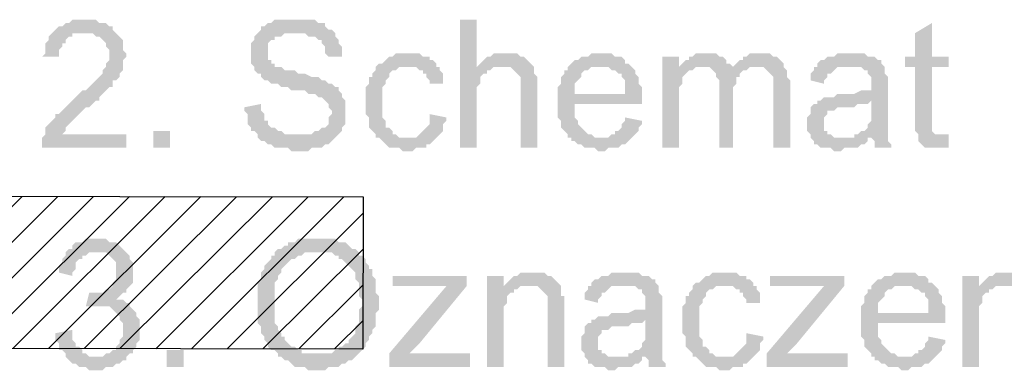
# Model space of a CAD drawing. Header units: millimetres. Extents: x -523 to 1404227, y -783705 to 1038705.
# Tile 322 of 508: x 514902 to 516139, y 220876 to 221317. Entities that reach past the tile are written whole.
import ezdxf

# ---------------------------------------------------------------- set-up
doc = ezdxf.new("R2010")
doc.units = ezdxf.units.MM
doc.linetypes.add('ACAD_ISO08W100', pattern=[36, 24, -3, 6, -3])
doc.layers.add('!!ELEKTRYKA', color=7, linetype='Continuous')

msp = doc.modelspace()

# ---------------------------------------------------------------- hatches: boundary and pattern name
at = {"layer": '!!ELEKTRYKA', "linetype": 'ACAD_ISO08W100'}
for points in [[(514985.08, 221316.7), (514968.14, 221316.7), (514963.91, 221312.47), (514959.68, 221312.47), (514955.44, 221308.23), (514951.21, 221308.23), (514946.98, 221304), (514946.98, 221304), (514942.74, 221299.77), (514938.51, 221295.53), (514938.51, 221291.3), (514934.28, 221287.07), (514934.28, 221282.83), (514934.28, 221278.6), (514934.28, 221274.37), (514930.04, 221270.13), (514951.21, 221270.13), (514951.21, 221274.37), (514951.21, 221278.6), (514955.44, 221282.83), (514955.44, 221287.07), (514959.68, 221287.07), (514959.68, 221291.3), (514963.91, 221295.53), (514968.14, 221295.53), (514968.14, 221299.77), (514972.38, 221299.77), (514980.84, 221299.77), (514985.08, 221299.77), (515023.18, 221299.77), (515018.94, 221304), (515018.94, 221304), (515018.94, 221308.23), (515014.71, 221308.23), (515010.48, 221312.47), (515006.24, 221312.47), (515002.01, 221312.47), (514997.78, 221316.7), (514993.54, 221316.7), (514989.31, 221316.7)], [(515247.55, 221316.7), (515222.15, 221316.7), (515217.92, 221312.47), (515213.68, 221312.47), (515209.45, 221308.23), (515205.22, 221308.23), (515205.22, 221304), (515200.98, 221299.77), (515196.75, 221295.53), (515196.75, 221295.53), (515196.75, 221291.3), (515192.52, 221287.07), (515192.52, 221282.83), (515192.52, 221278.6), (515192.52, 221274.37), (515192.52, 221270.13), (515192.52, 221265.9), (515192.52, 221261.67), (515196.75, 221257.43), (515196.75, 221253.2), (515196.75, 221253.2), (515200.98, 221248.97), (515205.22, 221248.97), (515205.22, 221244.73), (515209.45, 221240.5), (515213.68, 221240.5), (515213.68, 221240.5), (515217.92, 221236.27), (515222.15, 221236.27), (515226.38, 221236.27), (515230.62, 221232.03), (515234.85, 221232.03), (515239.08, 221232.03), (515243.32, 221227.8), (515247.55, 221227.8), (515256.02, 221227.8), (515260.25, 221227.8), (515264.48, 221223.57), (515268.72, 221223.57), (515272.95, 221223.57), (515272.95, 221223.57), (515277.18, 221219.33), (515281.42, 221219.33), (515285.65, 221215.1), (515289.88, 221210.87), (515289.88, 221210.87), (515289.88, 221206.63), (515294.12, 221202.4), (515294.12, 221198.17), (515294.12, 221198.17), (515289.88, 221193.93), (515289.88, 221189.7), (515289.88, 221185.47), (515285.65, 221181.23), (515281.42, 221181.23), (515277.18, 221177), (515272.95, 221177), (515268.72, 221172.76), (515268.72, 221172.76), (515260.25, 221172.76), (515256.02, 221172.76), (515251.78, 221172.76), (515200.98, 221172.76), (515200.98, 221168.53), (515205.22, 221164.3), (515209.45, 221164.3), (515213.68, 221160.06), (515217.92, 221160.06), (515217.92, 221160.06), (515222.15, 221155.83), (515226.38, 221155.83), (515230.62, 221155.83), (515234.85, 221155.83), (515239.08, 221155.83), (515243.32, 221151.6), (515247.55, 221151.6), (515251.78, 221151.6), (515256.02, 221151.6), (515260.25, 221151.6), (515264.48, 221151.6), (515268.72, 221155.83), (515272.95, 221155.83), (515277.18, 221155.83), (515281.42, 221155.83), (515285.65, 221160.06), (515285.65, 221160.06), (515289.88, 221160.06), (515294.12, 221164.3), (515298.35, 221168.53), (515298.35, 221168.53), (515302.59, 221172.76), (515306.82, 221177), (515306.82, 221181.23), (515311.05, 221185.47), (515311.05, 221189.7), (515311.05, 221193.93), (515311.05, 221198.17), (515311.05, 221202.4), (515311.05, 221202.4), (515311.05, 221206.63), (515311.05, 221210.87), (515311.05, 221215.1), (515306.82, 221219.33), (515306.82, 221223.57), (515302.59, 221227.8), (515302.59, 221232.03), (515298.35, 221232.03), (515294.12, 221236.27), (515289.88, 221236.27), (515285.65, 221240.5), (515285.65, 221240.5), (515281.42, 221240.5), (515281.42, 221240.5), (515277.18, 221244.73), (515272.95, 221244.73), (515268.72, 221244.73), (515260.25, 221248.97), (515256.02, 221248.97), (515251.78, 221248.97), (515247.55, 221253.2), (515239.08, 221253.2), (515234.85, 221253.2), (515230.62, 221257.43), (515226.38, 221257.43), (515222.15, 221257.43), (515222.15, 221261.67), (515217.92, 221261.67), (515217.92, 221265.9), (515213.68, 221265.9), (515213.68, 221270.13), (515213.68, 221274.37), (515213.68, 221278.6), (515213.68, 221282.83), (515213.68, 221287.07), (515217.92, 221291.3), (515222.15, 221291.3), (515222.15, 221295.53), (515226.38, 221295.53), (515230.62, 221295.53), (515234.85, 221299.77), (515239.08, 221299.77), (515243.32, 221299.77), (515247.55, 221299.77), (515298.35, 221299.77), (515294.12, 221304), (515289.88, 221304), (515285.65, 221308.23), (515285.65, 221312.47), (515281.42, 221312.47), (515277.18, 221312.47), (515272.95, 221316.7), (515268.72, 221316.7), (515264.48, 221316.7), (515260.25, 221316.7), (515256.02, 221316.7), (515251.78, 221316.7)], [(515476.16, 221316.7), (515454.99, 221316.7), (515454.99, 221155.83), (515476.16, 221155.83), (515476.16, 221219.33), (515476.16, 221223.57), (515476.16, 221227.8), (515476.16, 221232.03), (515480.39, 221236.27), (515480.39, 221240.5), (515480.39, 221244.73), (515484.62, 221248.97), (515488.86, 221248.97), (515488.86, 221253.2), (515493.09, 221253.2), (515497.32, 221257.43), (515501.56, 221257.43), (515505.79, 221257.43), (515476.16, 221257.43)], [(516047.67, 221312.47), (516026.5, 221299.77), (516026.5, 221270.13), (516013.8, 221270.13), (516013.8, 221257.43), (516026.5, 221257.43), (516026.5, 221189.7), (516026.5, 221189.7), (516026.5, 221181.23), (516026.5, 221177), (516030.74, 221172.76), (516060.37, 221172.76), (516056.14, 221172.76), (516051.9, 221172.76), (516051.9, 221172.76), (516047.67, 221177), (516047.67, 221177), (516047.67, 221181.23), (516047.67, 221189.7), (516047.67, 221257.43), (516068.84, 221257.43), (516068.84, 221270.13), (516047.67, 221270.13)], [(515023.18, 221299.77), (514985.08, 221299.77), (514993.54, 221299.77), (514997.78, 221295.53), (515002.01, 221295.53), (515006.24, 221291.3), (515006.24, 221291.3), (515010.48, 221287.07), (515010.48, 221287.07), (515010.48, 221282.83), (515014.71, 221278.6), (515014.71, 221274.37), (515014.71, 221270.13), (515014.71, 221265.9), (515010.48, 221261.67), (515010.48, 221257.43), (515006.24, 221253.2), (515006.24, 221248.97), (515002.01, 221244.73), (515002.01, 221244.73), (514997.78, 221240.5), (514997.78, 221240.5), (514993.54, 221236.27), (514989.31, 221232.03), (514985.08, 221227.8), (514980.84, 221227.8), (514976.61, 221223.57), (514972.38, 221219.33), (514968.14, 221215.1), (514963.91, 221210.87), (514959.68, 221206.63), (514959.68, 221206.63), (514955.44, 221202.4), (514951.21, 221198.17), (514946.98, 221198.17), (514946.98, 221193.93), (514942.74, 221189.7), (514942.74, 221189.7), (514938.51, 221185.47), (514934.28, 221181.23), (514934.28, 221177), (514934.28, 221172.76), (514930.04, 221168.53), (514930.04, 221168.53), (514930.04, 221164.3), (514930.04, 221160.06), (514930.04, 221155.83), (515035.88, 221155.83), (515035.88, 221172.76), (514955.44, 221172.76), (514955.44, 221172.76), (514959.68, 221177), (514959.68, 221181.23), (514963.91, 221185.47), (514963.91, 221185.47), (514968.14, 221189.7), (514968.14, 221189.7), (514972.38, 221193.93), (514976.61, 221198.17), (514980.84, 221202.4), (514985.08, 221206.63), (514989.31, 221206.63), (514993.54, 221210.87), (514997.78, 221215.1), (515002.01, 221215.1), (515002.01, 221219.33), (515006.24, 221223.57), (515010.48, 221227.8), (515010.48, 221227.8), (515014.71, 221232.03), (515018.94, 221232.03), (515018.94, 221236.27), (515018.94, 221240.5), (515023.18, 221240.5), (515027.41, 221244.73), (515027.41, 221248.97), (515031.65, 221253.2), (515031.65, 221253.2), (515031.65, 221257.43), (515031.65, 221261.67), (515031.65, 221265.9), (515035.88, 221270.13), (515035.88, 221274.37), (515031.65, 221278.6), (515031.65, 221282.83), (515031.65, 221287.07), (515031.65, 221291.3), (515027.41, 221295.53), (515027.41, 221295.53)], [(515298.35, 221299.77), (515247.55, 221299.77), (515260.25, 221299.77), (515264.48, 221295.53), (515268.72, 221295.53), (515272.95, 221295.53), (515277.18, 221291.3), (515281.42, 221291.3), (515281.42, 221287.07), (515285.65, 221282.83), (515285.65, 221278.6), (515285.65, 221274.37), (515289.88, 221270.13), (515306.82, 221270.13), (515306.82, 221270.13), (515306.82, 221274.37), (515306.82, 221278.6), (515306.82, 221282.83), (515302.59, 221287.07), (515302.59, 221291.3), (515298.35, 221295.53), (515298.35, 221295.53)], [(515391.49, 221274.37), (515374.55, 221274.37), (515370.32, 221270.13), (515366.09, 221270.13), (515361.85, 221265.9), (515361.85, 221265.9), (515357.62, 221261.67), (515353.39, 221261.67), (515349.15, 221257.43), (515349.15, 221253.2), (515344.92, 221248.97), (515344.92, 221244.73), (515340.69, 221244.73), (515340.69, 221240.5), (515340.69, 221236.27), (515336.45, 221232.03), (515336.45, 221227.8), (515336.45, 221223.57), (515336.45, 221219.33), (515336.45, 221215.1), (515336.45, 221206.63), (515336.45, 221202.4), (515336.45, 221198.17), (515340.69, 221193.93), (515340.69, 221189.7), (515340.69, 221185.47), (515340.69, 221181.23), (515344.92, 221177), (515344.92, 221177), (515349.15, 221172.76), (515349.15, 221168.53), (515387.25, 221168.53), (515387.25, 221168.53), (515383.02, 221168.53), (515378.79, 221168.53), (515374.55, 221172.76), (515370.32, 221172.76), (515370.32, 221177), (515366.09, 221181.23), (515366.09, 221181.23), (515361.85, 221181.23), (515361.85, 221185.47), (515361.85, 221189.7), (515357.62, 221193.93), (515357.62, 221198.17), (515357.62, 221202.4), (515357.62, 221206.63), (515357.62, 221215.1), (515357.62, 221215.1), (515357.62, 221219.33), (515357.62, 221223.57), (515357.62, 221227.8), (515357.62, 221232.03), (515361.85, 221236.27), (515361.85, 221240.5), (515366.09, 221244.73), (515366.09, 221248.97), (515366.09, 221248.97), (515370.32, 221253.2), (515374.55, 221253.2), (515378.79, 221257.43), (515383.02, 221257.43), (515387.25, 221257.43), (515391.49, 221257.43), (515425.36, 221257.43), (515425.36, 221261.67), (515421.12, 221265.9), (515416.89, 221265.9), (515416.89, 221270.13), (515412.65, 221270.13), (515408.42, 221270.13), (515404.19, 221274.37), (515399.95, 221274.37), (515395.72, 221274.37)], [(515510.02, 221274.37), (515510.02, 221274.37), (515497.32, 221274.37), (515493.09, 221270.13), (515488.86, 221270.13), (515484.62, 221265.9), (515484.62, 221265.9), (515480.39, 221261.67), (515476.16, 221257.43), (515505.79, 221257.43), (515510.02, 221257.43), (515514.26, 221257.43), (515518.49, 221257.43), (515522.72, 221253.2), (515526.96, 221248.97), (515526.96, 221248.97), (515526.96, 221248.97), (515531.19, 221244.73), (515531.19, 221240.5), (515531.19, 221236.27), (515531.19, 221227.8), (515531.19, 221155.83), (515552.36, 221155.83), (515552.36, 221227.8), (515552.36, 221236.27), (515552.36, 221240.5), (515552.36, 221244.73), (515548.12, 221248.97), (515548.12, 221253.2), (515548.12, 221253.2), (515548.12, 221257.43), (515543.89, 221261.67), (515539.66, 221265.9), (515539.66, 221265.9), (515535.42, 221270.13), (515531.19, 221270.13), (515531.19, 221270.13), (515526.96, 221274.37), (515522.72, 221274.37), (515514.26, 221274.37)], [(515632.79, 221274.37), (515620.09, 221274.37), (515615.86, 221270.13), (515607.39, 221270.13), (515603.16, 221265.9), (515598.93, 221265.9), (515594.69, 221261.67), (515590.46, 221257.43), (515632.79, 221257.43), (515632.79, 221257.43), (515637.03, 221257.43), (515641.26, 221257.43), (515645.49, 221253.2), (515649.73, 221253.2), (515653.96, 221248.97), (515658.19, 221248.97), (515658.19, 221244.73), (515658.19, 221244.73), (515662.43, 221240.5), (515662.43, 221236.27), (515662.43, 221232.03), (515662.43, 221223.57), (515598.93, 221223.57), (515683.6, 221223.57), (515683.6, 221227.8), (515683.6, 221232.03), (515679.36, 221236.27), (515679.36, 221240.5), (515679.36, 221244.73), (515675.13, 221248.97), (515675.13, 221253.2), (515670.89, 221257.43), (515670.89, 221257.43), (515666.66, 221261.67), (515662.43, 221261.67), (515662.43, 221265.9), (515658.19, 221270.13), (515653.96, 221270.13), (515649.73, 221270.13), (515645.49, 221274.37), (515641.26, 221274.37), (515637.03, 221274.37)], [(515730.16, 221270.13), (515709, 221270.13), (515709, 221155.83), (515730.16, 221155.83), (515730.16, 221215.1), (515730.16, 221219.33), (515730.16, 221223.57), (515730.16, 221227.8), (515730.16, 221232.03), (515734.4, 221236.27), (515734.4, 221240.5), (515734.4, 221244.73), (515738.63, 221248.97), (515738.63, 221248.97), (515742.86, 221253.2), (515747.1, 221253.2), (515730.16, 221257.43)], [(515764.03, 221274.37), (515751.33, 221274.37), (515747.1, 221270.13), (515742.86, 221270.13), (515742.86, 221265.9), (515738.63, 221265.9), (515734.4, 221261.67), (515730.16, 221257.43), (515759.8, 221257.43), (515759.8, 221257.43), (515764.03, 221257.43), (515768.26, 221257.43), (515772.5, 221253.2), (515797.9, 221253.2), (515797.9, 221257.43), (515793.66, 221261.67), (515789.43, 221261.67), (515789.43, 221265.9), (515785.2, 221270.13), (515785.2, 221270.13), (515780.96, 221270.13), (515776.73, 221274.37), (515772.5, 221274.37), (515768.26, 221274.37)], [(515831.77, 221274.37), (515819.07, 221274.37), (515814.83, 221270.13), (515810.6, 221270.13), (515810.6, 221265.9), (515806.36, 221265.9), (515802.13, 221261.67), (515797.9, 221257.43), (515827.53, 221257.43), (515831.77, 221257.43), (515836, 221257.43), (515840.23, 221253.2), (515840.23, 221253.2), (515844.47, 221248.97), (515848.7, 221244.73), (515848.7, 221244.73), (515848.7, 221240.5), (515848.7, 221236.27), (515848.7, 221227.8), (515848.7, 221155.83), (515869.87, 221155.83), (515869.87, 221236.27), (515869.87, 221236.27), (515869.87, 221240.5), (515865.63, 221244.73), (515865.63, 221253.2), (515865.63, 221253.2), (515861.4, 221257.43), (515861.4, 221261.67), (515857.17, 221265.9), (515857.17, 221265.9), (515852.93, 221270.13), (515848.7, 221270.13), (515844.47, 221274.37), (515840.23, 221274.37), (515836, 221274.37)], [(515946.07, 221274.37), (515946.07, 221274.37), (515929.13, 221274.37), (515924.9, 221270.13), (515920.67, 221270.13), (515916.43, 221270.13), (515912.2, 221265.9), (515907.97, 221265.9), (515903.73, 221261.67), (515903.73, 221257.43), (515941.83, 221257.43), (515946.07, 221257.43), (515950.3, 221257.43), (515954.54, 221257.43), (515958.77, 221257.43), (515963, 221253.2), (515967.24, 221253.2), (515967.24, 221248.97), (515967.24, 221248.97), (515971.47, 221244.73), (515971.47, 221240.5), (515971.47, 221236.27), (515971.47, 221236.27), (515971.47, 221227.8), (515971.47, 221227.8), (515967.24, 221227.8), (515963, 221227.8), (515963, 221227.8), (515958.77, 221227.8), (515950.3, 221223.57), (515946.07, 221223.57), (515941.83, 221223.57), (515937.6, 221223.57), (515929.13, 221223.57), (515924.9, 221219.33), (515920.67, 221219.33), (515920.67, 221219.33), (515916.43, 221219.33), (515912.2, 221219.33), (515907.97, 221215.1), (515971.47, 221215.1), (515971.47, 221206.63), (515971.47, 221202.4), (515971.47, 221198.17), (515971.47, 221193.93), (515971.47, 221189.7), (515967.24, 221185.47), (515967.24, 221185.47), (515967.24, 221181.23), (515963, 221177), (515958.77, 221177), (515954.54, 221172.76), (515950.3, 221172.76), (515950.3, 221168.53), (515971.47, 221168.53), (515971.47, 221168.53), (515975.7, 221164.3), (515975.7, 221160.06), (515975.7, 221155.83), (515996.87, 221155.83), (515996.87, 221155.83), (515996.87, 221160.06), (515992.64, 221164.3), (515992.64, 221168.53), (515992.64, 221172.76), (515992.64, 221172.76), (515992.64, 221177), (515992.64, 221181.23), (515992.64, 221185.47), (515992.64, 221189.7), (515992.64, 221198.17), (515992.64, 221202.4), (515992.64, 221232.03), (515992.64, 221232.03), (515992.64, 221236.27), (515992.64, 221240.5), (515992.64, 221244.73), (515988.4, 221248.97), (515988.4, 221248.97), (515988.4, 221253.2), (515988.4, 221257.43), (515984.17, 221261.67), (515984.17, 221265.9), (515979.94, 221265.9), (515975.7, 221270.13), (515971.47, 221270.13), (515967.24, 221270.13), (515963, 221274.37), (515958.77, 221274.37), (515954.54, 221274.37), (515950.3, 221274.37)], [(515425.36, 221257.43), (515391.49, 221257.43), (515399.95, 221257.43), (515404.19, 221253.2), (515408.42, 221253.2), (515408.42, 221248.97), (515412.65, 221248.97), (515412.65, 221244.73), (515416.89, 221240.5), (515416.89, 221236.27), (515433.82, 221236.27), (515433.82, 221240.5), (515433.82, 221244.73), (515433.82, 221248.97), (515429.59, 221253.2), (515429.59, 221257.43)], [(515590.46, 221257.43), (515590.46, 221257.43), (515590.46, 221253.2), (515586.23, 221253.2), (515586.23, 221248.97), (515581.99, 221244.73), (515581.99, 221240.5), (515581.99, 221236.27), (515577.76, 221232.03), (515577.76, 221227.8), (515577.76, 221223.57), (515577.76, 221219.33), (515577.76, 221210.87), (515577.76, 221206.63), (515577.76, 221202.4), (515577.76, 221198.17), (515577.76, 221193.93), (515581.99, 221189.7), (515581.99, 221185.47), (515581.99, 221181.23), (515586.23, 221177), (515586.23, 221177), (515590.46, 221172.76), (515590.46, 221168.53), (515632.79, 221168.53), (515632.79, 221168.53), (515628.56, 221168.53), (515624.33, 221168.53), (515620.09, 221172.76), (515615.86, 221172.76), (515611.63, 221177), (515607.39, 221181.23), (515607.39, 221181.23), (515607.39, 221181.23), (515603.16, 221185.47), (515603.16, 221189.7), (515598.93, 221193.93), (515598.93, 221198.17), (515598.93, 221202.4), (515598.93, 221210.87), (515683.6, 221210.87), (515683.6, 221210.87), (515683.6, 221215.1), (515683.6, 221219.33), (515683.6, 221223.57), (515598.93, 221223.57), (515598.93, 221223.57), (515598.93, 221232.03), (515598.93, 221236.27), (515603.16, 221240.5), (515603.16, 221240.5), (515607.39, 221244.73), (515607.39, 221248.97), (515611.63, 221253.2), (515615.86, 221253.2), (515620.09, 221257.43), (515624.33, 221257.43), (515628.56, 221257.43), (515632.79, 221257.43)], [(515730.16, 221257.43), (515730.16, 221257.43), (515747.1, 221253.2), (515751.33, 221257.43), (515755.56, 221257.43), (515759.8, 221257.43)], [(515797.9, 221257.43), (515797.9, 221253.2), (515772.5, 221253.2), (515776.73, 221248.97), (515776.73, 221248.97), (515776.73, 221244.73), (515780.96, 221240.5), (515780.96, 221236.27), (515780.96, 221232.03), (515780.96, 221155.83), (515797.9, 221155.83), (515797.9, 221223.57), (515797.9, 221223.57), (515797.9, 221232.03), (515802.13, 221236.27), (515802.13, 221240.5), (515802.13, 221244.73), (515806.36, 221244.73), (515806.36, 221248.97), (515806.36, 221248.97), (515810.6, 221253.2), (515814.83, 221253.2), (515819.07, 221257.43), (515823.3, 221257.43), (515827.53, 221257.43)], [(515903.73, 221257.43), (515899.5, 221257.43), (515899.5, 221253.2), (515895.27, 221248.97), (515895.27, 221244.73), (515895.27, 221240.5), (515912.2, 221236.27), (515912.2, 221240.5), (515916.43, 221244.73), (515916.43, 221248.97), (515920.67, 221248.97), (515924.9, 221253.2), (515924.9, 221253.2), (515929.13, 221257.43), (515933.37, 221257.43), (515937.6, 221257.43), (515941.83, 221257.43)], [(515205.22, 221210.87), (515184.05, 221206.63), (515184.05, 221202.4), (515188.28, 221198.17), (515188.28, 221193.93), (515188.28, 221189.7), (515188.28, 221185.47), (515192.52, 221181.23), (515192.52, 221177), (515196.75, 221177), (515200.98, 221172.76), (515251.78, 221172.76), (515251.78, 221172.76), (515243.32, 221172.76), (515239.08, 221172.76), (515234.85, 221172.76), (515230.62, 221177), (515226.38, 221177), (515226.38, 221177), (515222.15, 221181.23), (515217.92, 221181.23), (515213.68, 221185.47), (515213.68, 221189.7), (515209.45, 221189.7), (515209.45, 221193.93), (515209.45, 221198.17), (515205.22, 221202.4)], [(515907.97, 221215.1), (515903.73, 221215.1), (515903.73, 221210.87), (515899.5, 221210.87), (515895.27, 221206.63), (515895.27, 221202.4), (515895.27, 221198.17), (515891.03, 221193.93), (515891.03, 221189.7), (515891.03, 221185.47), (515891.03, 221185.47), (515891.03, 221181.23), (515891.03, 221177), (515895.27, 221172.76), (515895.27, 221168.53), (515899.5, 221164.3), (515899.5, 221164.3), (515899.5, 221160.06), (515903.73, 221160.06), (515907.97, 221155.83), (515912.2, 221155.83), (515916.43, 221155.83), (515920.67, 221155.83), (515924.9, 221151.6), (515929.13, 221151.6), (515933.37, 221151.6), (515937.6, 221155.83), (515941.83, 221155.83), (515946.07, 221155.83), (515950.3, 221155.83), (515954.54, 221155.83), (515958.77, 221160.06), (515963, 221160.06), (515967.24, 221164.3), (515967.24, 221168.53), (515933.37, 221168.53), (515933.37, 221168.53), (515929.13, 221168.53), (515924.9, 221168.53), (515920.67, 221172.76), (515916.43, 221172.76), (515916.43, 221177), (515912.2, 221177), (515912.2, 221181.23), (515912.2, 221185.47), (515912.2, 221189.7), (515912.2, 221193.93), (515916.43, 221198.17), (515916.43, 221198.17), (515916.43, 221202.4), (515920.67, 221202.4), (515924.9, 221202.4), (515929.13, 221206.63), (515933.37, 221206.63), (515937.6, 221206.63), (515941.83, 221206.63), (515946.07, 221206.63), (515950.3, 221206.63), (515954.54, 221210.87), (515958.77, 221210.87), (515963, 221210.87), (515967.24, 221210.87), (515971.47, 221215.1)], [(515416.89, 221198.17), (515416.89, 221185.47), (515412.65, 221181.23), (515412.65, 221181.23), (515408.42, 221177), (515404.19, 221172.76), (515404.19, 221172.76), (515399.95, 221168.53), (515395.72, 221168.53), (515387.25, 221168.53), (515349.15, 221168.53), (515353.39, 221168.53), (515357.62, 221164.3), (515361.85, 221160.06), (515361.85, 221160.06), (515366.09, 221155.83), (515370.32, 221155.83), (515374.55, 221155.83), (515378.79, 221155.83), (515383.02, 221151.6), (515391.49, 221151.6), (515395.72, 221151.6), (515399.95, 221155.83), (515404.19, 221155.83), (515408.42, 221155.83), (515412.65, 221155.83), (515412.65, 221160.06), (515416.89, 221160.06), (515421.12, 221164.3), (515421.12, 221164.3), (515425.36, 221168.53), (515429.59, 221172.76), (515429.59, 221172.76), (515433.82, 221177), (515433.82, 221181.23), (515433.82, 221185.47), (515438.06, 221189.7), (515438.06, 221193.93)], [(515662.43, 221193.93), (515662.43, 221189.7), (515658.19, 221185.47), (515658.19, 221181.23), (515653.96, 221177), (515649.73, 221177), (515649.73, 221172.76), (515645.49, 221172.76), (515641.26, 221168.53), (515637.03, 221168.53), (515632.79, 221168.53), (515590.46, 221168.53), (515594.69, 221168.53), (515594.69, 221164.3), (515598.93, 221164.3), (515603.16, 221160.06), (515607.39, 221160.06), (515611.63, 221155.83), (515615.86, 221155.83), (515620.09, 221155.83), (515624.33, 221155.83), (515628.56, 221151.6), (515632.79, 221151.6), (515637.03, 221151.6), (515641.26, 221155.83), (515645.49, 221155.83), (515649.73, 221155.83), (515653.96, 221155.83), (515658.19, 221160.06), (515662.43, 221160.06), (515666.66, 221164.3), (515666.66, 221164.3), (515670.89, 221168.53), (515675.13, 221172.76), (515675.13, 221172.76), (515679.36, 221177), (515679.36, 221181.23), (515683.6, 221185.47), (515683.6, 221189.7)], [(516068.84, 221172.76), (516030.74, 221172.76), (516030.74, 221168.53), (516030.74, 221168.53), (516030.74, 221164.3), (516034.97, 221160.06), (516039.2, 221155.83), (516043.44, 221155.83), (516043.44, 221155.83), (516051.9, 221155.83), (516056.14, 221155.83), (516056.14, 221155.83), (516060.37, 221155.83), (516064.6, 221155.83), (516068.84, 221155.83)], [(514997.78, 221041.53), (514985.08, 221041.53), (514980.84, 221037.29), (514972.38, 221037.29), (514968.14, 221033.06), (514968.14, 221028.83), (514968.14, 221028.83), (514963.91, 221028.83), (514997.78, 221024.59), (515002.01, 221024.59), (515006.24, 221024.59), (515010.48, 221024.59), (515014.71, 221020.36), (515018.94, 221016.13), (515018.94, 221016.13), (515023.18, 221011.89), (515023.18, 221007.66), (515023.18, 221003.43), (515023.18, 220999.19), (515023.18, 220999.19), (515023.18, 220994.96), (515023.18, 220990.73), (515018.94, 220986.49), (515018.94, 220982.26), (515014.71, 220978.03), (515014.71, 220978.03), (515010.48, 220978.03), (515006.24, 220973.79), (515002.01, 220973.79), (514997.78, 220973.79), (514993.54, 220973.79), (515031.65, 220973.79), (515035.88, 220973.79), (515035.88, 220978.03), (515040.11, 220982.26), (515040.11, 220982.26), (515044.35, 220986.49), (515044.35, 220990.73), (515044.35, 220994.96), (515044.35, 220999.19), (515044.35, 221003.43), (515044.35, 221007.66), (515044.35, 221011.89), (515040.11, 221016.13), (515040.11, 221020.36), (515040.11, 221020.36), (515035.88, 221024.59), (515031.65, 221028.83), (515031.65, 221028.83), (515027.41, 221033.06), (515023.18, 221037.29), (515018.94, 221037.29), (515014.71, 221037.29), (515010.48, 221041.53), (515006.24, 221041.53), (515002.01, 221041.53)], [(515277.18, 221041.53), (515277.18, 221041.53), (515251.78, 221041.53), (515247.55, 221037.29), (515243.32, 221037.29), (515239.08, 221037.29), (515239.08, 221033.06), (515234.85, 221033.06), (515230.62, 221028.83), (515226.38, 221028.83), (515277.18, 221024.59), (515281.42, 221024.59), (515285.65, 221024.59), (515289.88, 221024.59), (515294.12, 221024.59), (515298.35, 221020.36), (515302.59, 221020.36), (515302.59, 221016.13), (515306.82, 221016.13), (515311.05, 221011.89), (515315.29, 221007.66), (515315.29, 221007.66), (515319.52, 221003.43), (515323.75, 220999.19), (515323.75, 220994.96), (515323.75, 220990.73), (515327.99, 220986.49), (515327.99, 220982.26), (515327.99, 220978.03), (515327.99, 220973.79), (515327.99, 220969.56), (515332.22, 220965.33), (515332.22, 220961.09), (515332.22, 220956.86), (515327.99, 220952.63), (515327.99, 220948.39), (515327.99, 220944.16), (515327.99, 220939.93), (515327.99, 220935.69), (515323.75, 220931.46), (515323.75, 220927.23), (515323.75, 220922.99), (515319.52, 220918.76), (515315.29, 220914.52), (515315.29, 220914.52), (515315.29, 220910.29), (515311.05, 220910.29), (515306.82, 220906.06), (515302.59, 220906.06), (515302.59, 220901.82), (515298.35, 220901.82), (515294.12, 220897.59), (515289.88, 220897.59), (515285.65, 220897.59), (515281.42, 220897.59), (515277.18, 220897.59), (515327.99, 220897.59), (515327.99, 220897.59), (515332.22, 220901.82), (515336.45, 220906.06), (515336.45, 220910.29), (515340.69, 220914.52), (515340.69, 220918.76), (515340.69, 220918.76), (515344.92, 220922.99), (515344.92, 220927.23), (515349.15, 220931.46), (515349.15, 220931.46), (515349.15, 220935.69), (515349.15, 220944.16), (515349.15, 220948.39), (515353.39, 220952.63), (515353.39, 220956.86), (515353.39, 220961.09), (515353.39, 220961.09), (515353.39, 220965.33), (515353.39, 220969.56), (515349.15, 220973.79), (515349.15, 220978.03), (515349.15, 220982.26), (515349.15, 220986.49), (515349.15, 220990.73), (515344.92, 220994.96), (515344.92, 220999.19), (515344.92, 221003.43), (515340.69, 221003.43), (515340.69, 221007.66), (515336.45, 221011.89), (515336.45, 221016.13), (515332.22, 221020.36), (515327.99, 221020.36), (515327.99, 221024.59), (515323.75, 221028.83), (515319.52, 221028.83), (515315.29, 221033.06), (515315.29, 221033.06), (515311.05, 221037.29), (515306.82, 221037.29), (515302.59, 221037.29), (515298.35, 221041.53), (515294.12, 221041.53), (515289.88, 221041.53), (515285.65, 221041.53), (515281.42, 221041.53)], [(514963.91, 221028.83), (514959.68, 221024.59), (514959.68, 221020.36), (514955.44, 221016.13), (514955.44, 221011.89), (514951.21, 221007.66), (514951.21, 221003.43), (514951.21, 220999.19), (514968.14, 220994.96), (514968.14, 220999.19), (514972.38, 221003.43), (514972.38, 221007.66), (514972.38, 221011.89), (514976.61, 221016.13), (514980.84, 221016.13), (514980.84, 221020.36), (514985.08, 221020.36), (514989.31, 221024.59), (514993.54, 221024.59), (514997.78, 221024.59)], [(515226.38, 221028.83), (515222.15, 221024.59), (515222.15, 221020.36), (515217.92, 221020.36), (515217.92, 221016.13), (515213.68, 221011.89), (515213.68, 221011.89), (515209.45, 221007.66), (515209.45, 221003.43), (515205.22, 220999.19), (515205.22, 220994.96), (515205.22, 220990.73), (515200.98, 220986.49), (515200.98, 220982.26), (515200.98, 220978.03), (515200.98, 220973.79), (515200.98, 220969.56), (515200.98, 220965.33), (515200.98, 220956.86), (515200.98, 220956.86), (515200.98, 220952.63), (515200.98, 220948.39), (515200.98, 220944.16), (515200.98, 220939.93), (515200.98, 220935.69), (515205.22, 220931.46), (515205.22, 220927.23), (515205.22, 220922.99), (515209.45, 220918.76), (515209.45, 220918.76), (515209.45, 220914.52), (515213.68, 220910.29), (515213.68, 220906.06), (515217.92, 220901.82), (515222.15, 220901.82), (515226.38, 220897.59), (515226.38, 220893.36), (515230.62, 220893.36), (515234.85, 220889.12), (515239.08, 220889.12), (515243.32, 220884.89), (515243.32, 220884.89), (515247.55, 220880.66), (515251.78, 220880.66), (515256.02, 220880.66), (515260.25, 220880.66), (515264.48, 220876.42), (515272.95, 220876.42), (515277.18, 220876.42), (515277.18, 220876.42), (515281.42, 220876.42), (515285.65, 220876.42), (515289.88, 220880.66), (515294.12, 220880.66), (515298.35, 220880.66), (515302.59, 220880.66), (515306.82, 220884.89), (515311.05, 220884.89), (515315.29, 220889.12), (515315.29, 220889.12), (515319.52, 220889.12), (515323.75, 220893.36), (515327.99, 220897.59), (515277.18, 220897.59), (515277.18, 220897.59), (515268.72, 220897.59), (515264.48, 220897.59), (515260.25, 220897.59), (515256.02, 220897.59), (515256.02, 220901.82), (515251.78, 220901.82), (515247.55, 220906.06), (515243.32, 220906.06), (515239.08, 220910.29), (515234.85, 220914.52), (515234.85, 220914.52), (515234.85, 220918.76), (515230.62, 220918.76), (515230.62, 220922.99), (515226.38, 220927.23), (515226.38, 220931.46), (515222.15, 220935.69), (515222.15, 220939.93), (515222.15, 220944.16), (515222.15, 220948.39), (515222.15, 220952.63), (515222.15, 220956.86), (515222.15, 220961.09), (515222.15, 220969.56), (515222.15, 220973.79), (515222.15, 220978.03), (515222.15, 220982.26), (515222.15, 220986.49), (515226.38, 220990.73), (515226.38, 220994.96), (515230.62, 220999.19), (515230.62, 221003.43), (515230.62, 221003.43), (515234.85, 221007.66), (515239.08, 221011.89), (515239.08, 221011.89), (515243.32, 221016.13), (515247.55, 221016.13), (515251.78, 221020.36), (515256.02, 221020.36), (515260.25, 221024.59), (515264.48, 221024.59), (515268.72, 221024.59), (515272.95, 221024.59), (515277.18, 221024.59)], [(515510.02, 220994.96), (515488.86, 220994.96), (515488.86, 220880.66), (515510.02, 220880.66), (515510.02, 220944.16), (515510.02, 220948.39), (515510.02, 220952.63), (515510.02, 220956.86), (515514.26, 220961.09), (515514.26, 220965.33), (515514.26, 220969.56), (515518.49, 220973.79), (515518.49, 220973.79), (515522.72, 220973.79), (515522.72, 220978.03), (515526.96, 220978.03), (515510.02, 220978.03)], [(515543.89, 220999.19), (515543.89, 220999.19), (515531.19, 220999.19), (515526.96, 220994.96), (515522.72, 220994.96), (515518.49, 220990.73), (515518.49, 220990.73), (515514.26, 220986.49), (515510.02, 220982.26), (515539.66, 220982.26), (515543.89, 220982.26), (515548.12, 220982.26), (515552.36, 220982.26), (515556.59, 220978.03), (515556.59, 220978.03), (515560.83, 220973.79), (515565.06, 220969.56), (515565.06, 220969.56), (515565.06, 220965.33), (515565.06, 220961.09), (515565.06, 220956.86), (515565.06, 220952.63), (515565.06, 220880.66), (515586.23, 220880.66), (515586.23, 220952.63), (515586.23, 220952.63), (515586.23, 220961.09), (515586.23, 220965.33), (515586.23, 220969.56), (515581.99, 220969.56), (515581.99, 220973.79), (515581.99, 220978.03), (515581.99, 220982.26), (515577.76, 220986.49), (515577.76, 220986.49), (515573.53, 220990.73), (515569.29, 220994.96), (515565.06, 220994.96), (515565.06, 220994.96), (515560.83, 220999.19), (515556.59, 220999.19), (515548.12, 220999.19)], [(515662.43, 220999.19), (515662.43, 220999.19), (515645.49, 220999.19), (515641.26, 220994.96), (515637.03, 220994.96), (515632.79, 220994.96), (515628.56, 220990.73), (515624.33, 220990.73), (515620.09, 220986.49), (515620.09, 220982.26), (515658.19, 220982.26), (515662.43, 220982.26), (515666.66, 220982.26), (515670.89, 220982.26), (515675.13, 220982.26), (515679.36, 220978.03), (515683.6, 220978.03), (515683.6, 220973.79), (515683.6, 220973.79), (515687.83, 220969.56), (515687.83, 220965.33), (515687.83, 220961.09), (515687.83, 220961.09), (515687.83, 220952.63), (515687.83, 220952.63), (515683.6, 220952.63), (515679.36, 220952.63), (515679.36, 220952.63), (515675.13, 220952.63), (515666.66, 220948.39), (515662.43, 220948.39), (515658.19, 220948.39), (515653.96, 220948.39), (515645.49, 220948.39), (515641.26, 220944.16), (515637.03, 220944.16), (515637.03, 220944.16), (515632.79, 220944.16), (515628.56, 220944.16), (515624.33, 220939.93), (515687.83, 220939.93), (515687.83, 220931.46), (515687.83, 220927.23), (515687.83, 220922.99), (515687.83, 220918.76), (515687.83, 220914.52), (515683.6, 220910.29), (515683.6, 220910.29), (515683.6, 220906.06), (515679.36, 220901.82), (515675.13, 220901.82), (515670.89, 220897.59), (515666.66, 220897.59), (515666.66, 220893.36), (515687.83, 220893.36), (515687.83, 220893.36), (515692.06, 220889.12), (515692.06, 220884.89), (515692.06, 220880.66), (515713.23, 220880.66), (515713.23, 220880.66), (515713.23, 220884.89), (515709, 220889.12), (515709, 220893.36), (515709, 220897.59), (515709, 220897.59), (515709, 220901.82), (515709, 220906.06), (515709, 220910.29), (515709, 220914.52), (515709, 220922.99), (515709, 220927.23), (515709, 220956.86), (515709, 220956.86), (515709, 220961.09), (515709, 220965.33), (515709, 220969.56), (515704.76, 220973.79), (515704.76, 220973.79), (515704.76, 220978.03), (515704.76, 220982.26), (515700.53, 220986.49), (515700.53, 220990.73), (515696.3, 220990.73), (515692.06, 220994.96), (515687.83, 220994.96), (515683.6, 220994.96), (515679.36, 220999.19), (515675.13, 220999.19), (515670.89, 220999.19), (515666.66, 220999.19)], [(515789.43, 220999.19), (515772.5, 220999.19), (515768.26, 220994.96), (515764.03, 220994.96), (515759.8, 220990.73), (515759.8, 220990.73), (515755.56, 220986.49), (515751.33, 220986.49), (515747.1, 220982.26), (515747.1, 220978.03), (515742.86, 220973.79), (515742.86, 220969.56), (515738.63, 220969.56), (515738.63, 220965.33), (515738.63, 220961.09), (515734.4, 220956.86), (515734.4, 220952.63), (515734.4, 220948.39), (515734.4, 220944.16), (515734.4, 220939.93), (515734.4, 220931.46), (515734.4, 220927.23), (515734.4, 220922.99), (515738.63, 220918.76), (515738.63, 220914.52), (515738.63, 220910.29), (515738.63, 220906.06), (515742.86, 220901.82), (515742.86, 220901.82), (515747.1, 220897.59), (515747.1, 220893.36), (515785.2, 220893.36), (515785.2, 220893.36), (515780.96, 220893.36), (515776.73, 220893.36), (515772.5, 220897.59), (515768.26, 220897.59), (515768.26, 220901.82), (515764.03, 220906.06), (515764.03, 220906.06), (515759.8, 220906.06), (515759.8, 220910.29), (515759.8, 220914.52), (515755.56, 220918.76), (515755.56, 220922.99), (515755.56, 220927.23), (515755.56, 220931.46), (515755.56, 220939.93), (515755.56, 220939.93), (515755.56, 220944.16), (515755.56, 220948.39), (515755.56, 220952.63), (515755.56, 220956.86), (515759.8, 220961.09), (515759.8, 220965.33), (515764.03, 220969.56), (515764.03, 220973.79), (515764.03, 220973.79), (515768.26, 220978.03), (515772.5, 220978.03), (515776.73, 220982.26), (515780.96, 220982.26), (515785.2, 220982.26), (515789.43, 220982.26), (515823.3, 220982.26), (515823.3, 220986.49), (515819.07, 220990.73), (515814.83, 220990.73), (515814.83, 220994.96), (515810.6, 220994.96), (515806.36, 220994.96), (515802.13, 220999.19), (515797.9, 220999.19), (515793.66, 220999.19)], [(516013.8, 220999.19), (516001.1, 220999.19), (515996.87, 220994.96), (515988.4, 220994.96), (515984.17, 220990.73), (515979.94, 220990.73), (515975.7, 220986.49), (515971.47, 220982.26), (516013.8, 220982.26), (516013.8, 220982.26), (516018.04, 220982.26), (516022.27, 220982.26), (516026.5, 220978.03), (516030.74, 220978.03), (516034.97, 220973.79), (516039.2, 220973.79), (516039.2, 220969.56), (516039.2, 220969.56), (516043.44, 220965.33), (516043.44, 220961.09), (516043.44, 220956.86), (516043.44, 220948.39), (515979.94, 220948.39), (516064.6, 220948.39), (516064.6, 220952.63), (516064.6, 220956.86), (516060.37, 220961.09), (516060.37, 220965.33), (516060.37, 220969.56), (516056.14, 220973.79), (516056.14, 220978.03), (516051.9, 220982.26), (516051.9, 220982.26), (516047.67, 220986.49), (516043.44, 220986.49), (516043.44, 220990.73), (516039.2, 220994.96), (516034.97, 220994.96), (516030.74, 220994.96), (516026.5, 220999.19), (516022.27, 220999.19), (516018.04, 220999.19)], [(516106.94, 220994.96), (516085.77, 220994.96), (516085.77, 220880.66), (516106.94, 220880.66), (516106.94, 220944.16), (516106.94, 220948.39), (516106.94, 220952.63), (516106.94, 220956.86), (516111.17, 220961.09), (516111.17, 220965.33), (516111.17, 220969.56), (516115.41, 220973.79), (516115.41, 220973.79), (516119.64, 220973.79), (516119.64, 220978.03), (516123.87, 220978.03), (516106.94, 220978.03)], [(516140.81, 220999.19), (516140.81, 220999.19), (516128.11, 220999.19), (516123.87, 220994.96), (516119.64, 220994.96), (516115.41, 220990.73), (516115.41, 220990.73), (516111.17, 220986.49), (516106.94, 220982.26), (516136.57, 220982.26), (516140.81, 220982.26), (516145.04, 220982.26), (516149.27, 220982.26), (516153.51, 220978.03), (516153.51, 220978.03), (516157.74, 220973.79), (516161.97, 220969.56), (516161.97, 220969.56), (516161.97, 220965.33), (516161.97, 220961.09), (516161.97, 220956.86), (516161.97, 220952.63), (516161.97, 220880.66), (516183.14, 220880.66), (516183.14, 220952.63), (516183.14, 220952.63), (516183.14, 220961.09), (516183.14, 220965.33), (516183.14, 220969.56), (516178.91, 220969.56), (516178.91, 220973.79), (516178.91, 220978.03), (516178.91, 220982.26), (516174.67, 220986.49), (516174.67, 220986.49), (516170.44, 220990.73), (516166.21, 220994.96), (516161.97, 220994.96), (516161.97, 220994.96), (516157.74, 220999.19), (516153.51, 220999.19), (516145.04, 220999.19)], [(514989.31, 220973.79), (514985.08, 220956.86), (515002.01, 220956.86), (515040.11, 220961.09), (515035.88, 220961.09), (515031.65, 220965.33), (515027.41, 220965.33), (515023.18, 220965.33), (515027.41, 220969.56), (515031.65, 220973.79), (514993.54, 220973.79)], [(515463.46, 220982.26), (515438.06, 220982.26), (515366.09, 220897.59), (515366.09, 220880.66), (515391.49, 220897.59), (515404.19, 220910.29)], [(515510.02, 220982.26), (515510.02, 220978.03), (515526.96, 220978.03), (515531.19, 220982.26), (515535.42, 220982.26), (515539.66, 220982.26)], [(515620.09, 220982.26), (515615.86, 220982.26), (515615.86, 220978.03), (515611.63, 220973.79), (515611.63, 220969.56), (515611.63, 220965.33), (515628.56, 220961.09), (515628.56, 220965.33), (515632.79, 220969.56), (515632.79, 220973.79), (515637.03, 220973.79), (515641.26, 220978.03), (515641.26, 220978.03), (515645.49, 220982.26), (515649.73, 220982.26), (515653.96, 220982.26), (515658.19, 220982.26)], [(515823.3, 220982.26), (515789.43, 220982.26), (515797.9, 220982.26), (515802.13, 220978.03), (515806.36, 220978.03), (515806.36, 220973.79), (515810.6, 220973.79), (515810.6, 220969.56), (515814.83, 220965.33), (515814.83, 220961.09), (515831.77, 220961.09), (515831.77, 220965.33), (515831.77, 220969.56), (515831.77, 220973.79), (515827.53, 220978.03), (515827.53, 220982.26)], [(515937.6, 220982.26), (515912.2, 220982.26), (515840.23, 220897.59), (515840.23, 220880.66), (515865.63, 220897.59), (515878.33, 220910.29)], [(515971.47, 220982.26), (515971.47, 220982.26), (515971.47, 220978.03), (515967.24, 220978.03), (515967.24, 220973.79), (515963, 220969.56), (515963, 220965.33), (515963, 220961.09), (515958.77, 220956.86), (515958.77, 220952.63), (515958.77, 220948.39), (515958.77, 220944.16), (515958.77, 220935.69), (515958.77, 220931.46), (515958.77, 220927.23), (515958.77, 220922.99), (515958.77, 220918.76), (515963, 220914.52), (515963, 220910.29), (515963, 220906.06), (515967.24, 220901.82), (515967.24, 220901.82), (515971.47, 220897.59), (515971.47, 220893.36), (516013.8, 220893.36), (516013.8, 220893.36), (516009.57, 220893.36), (516005.34, 220893.36), (516001.1, 220897.59), (515996.87, 220897.59), (515992.64, 220901.82), (515988.4, 220906.06), (515988.4, 220906.06), (515988.4, 220906.06), (515984.17, 220910.29), (515984.17, 220914.52), (515979.94, 220918.76), (515979.94, 220922.99), (515979.94, 220927.23), (515979.94, 220935.69), (516064.6, 220935.69), (516064.6, 220935.69), (516064.6, 220939.93), (516064.6, 220944.16), (516064.6, 220948.39), (515979.94, 220948.39), (515979.94, 220948.39), (515979.94, 220956.86), (515979.94, 220961.09), (515984.17, 220965.33), (515984.17, 220965.33), (515988.4, 220969.56), (515988.4, 220973.79), (515992.64, 220978.03), (515996.87, 220978.03), (516001.1, 220982.26), (516005.34, 220982.26), (516009.57, 220982.26), (516013.8, 220982.26)], [(516106.94, 220982.26), (516106.94, 220978.03), (516123.87, 220978.03), (516128.11, 220982.26), (516132.34, 220982.26), (516136.57, 220982.26)], [(515040.11, 220961.09), (515002.01, 220956.86), (515002.01, 220956.86), (515014.71, 220956.86), (515018.94, 220952.63), (515023.18, 220948.39), (515023.18, 220948.39), (515027.41, 220944.16), (515027.41, 220939.93), (515031.65, 220935.69), (515031.65, 220931.46), (515031.65, 220927.23), (515031.65, 220927.23), (515031.65, 220922.99), (515031.65, 220918.76), (515027.41, 220914.52), (515027.41, 220910.29), (515023.18, 220906.06), (515023.18, 220901.82), (515018.94, 220901.82), (515014.71, 220897.59), (515010.48, 220897.59), (515006.24, 220893.36), (515002.01, 220893.36), (514997.78, 220893.36), (514959.68, 220893.36), (514963.91, 220889.12), (514963.91, 220889.12), (514968.14, 220884.89), (514972.38, 220884.89), (514976.61, 220880.66), (514980.84, 220880.66), (514985.08, 220880.66), (514989.31, 220876.42), (514993.54, 220876.42), (514997.78, 220876.42), (515002.01, 220876.42), (515006.24, 220876.42), (515010.48, 220880.66), (515014.71, 220880.66), (515018.94, 220880.66), (515023.18, 220884.89), (515027.41, 220884.89), (515031.65, 220889.12), (515035.88, 220889.12), (515035.88, 220893.36), (515035.88, 220893.36), (515040.11, 220897.59), (515044.35, 220897.59), (515044.35, 220901.82), (515048.58, 220906.06), (515048.58, 220910.29), (515052.81, 220914.52), (515052.81, 220918.76), (515052.81, 220922.99), (515052.81, 220927.23), (515052.81, 220927.23), (515052.81, 220935.69), (515052.81, 220939.93), (515048.58, 220944.16), (515048.58, 220948.39), (515048.58, 220948.39), (515044.35, 220952.63), (515044.35, 220952.63), (515040.11, 220956.86)], [(515624.33, 220939.93), (515620.09, 220939.93), (515620.09, 220935.69), (515615.86, 220935.69), (515611.63, 220931.46), (515611.63, 220927.23), (515611.63, 220922.99), (515607.39, 220918.76), (515607.39, 220914.52), (515607.39, 220910.29), (515607.39, 220910.29), (515607.39, 220906.06), (515607.39, 220901.82), (515611.63, 220897.59), (515611.63, 220893.36), (515615.86, 220889.12), (515615.86, 220889.12), (515615.86, 220884.89), (515620.09, 220884.89), (515624.33, 220880.66), (515628.56, 220880.66), (515632.79, 220880.66), (515637.03, 220880.66), (515641.26, 220876.42), (515645.49, 220876.42), (515649.73, 220876.42), (515653.96, 220880.66), (515658.19, 220880.66), (515662.43, 220880.66), (515666.66, 220880.66), (515670.89, 220880.66), (515675.13, 220884.89), (515679.36, 220884.89), (515683.6, 220889.12), (515683.6, 220893.36), (515649.73, 220893.36), (515649.73, 220893.36), (515645.49, 220893.36), (515641.26, 220893.36), (515637.03, 220897.59), (515632.79, 220897.59), (515632.79, 220901.82), (515628.56, 220901.82), (515628.56, 220906.06), (515628.56, 220910.29), (515628.56, 220914.52), (515628.56, 220918.76), (515632.79, 220922.99), (515632.79, 220922.99), (515632.79, 220927.23), (515637.03, 220927.23), (515641.26, 220927.23), (515645.49, 220931.46), (515649.73, 220931.46), (515653.96, 220931.46), (515658.19, 220931.46), (515662.43, 220931.46), (515666.66, 220931.46), (515670.89, 220935.69), (515675.13, 220935.69), (515679.36, 220935.69), (515683.6, 220935.69), (515687.83, 220939.93)], [(514968.14, 220927.23), (514946.98, 220922.99), (514946.98, 220914.52), (514951.21, 220910.29), (514951.21, 220906.06), (514951.21, 220901.82), (514955.44, 220901.82), (514959.68, 220897.59), (514959.68, 220893.36), (514997.78, 220893.36), (514993.54, 220893.36), (514989.31, 220893.36), (514985.08, 220897.59), (514980.84, 220897.59), (514980.84, 220901.82), (514980.84, 220901.82), (514976.61, 220906.06), (514972.38, 220906.06), (514972.38, 220910.29), (514968.14, 220914.52), (514968.14, 220918.76)], [(515814.83, 220922.99), (515814.83, 220910.29), (515810.6, 220906.06), (515810.6, 220906.06), (515806.36, 220901.82), (515802.13, 220897.59), (515802.13, 220897.59), (515797.9, 220893.36), (515793.66, 220893.36), (515785.2, 220893.36), (515747.1, 220893.36), (515751.33, 220893.36), (515755.56, 220889.12), (515759.8, 220884.89), (515759.8, 220884.89), (515764.03, 220880.66), (515768.26, 220880.66), (515772.5, 220880.66), (515776.73, 220880.66), (515780.96, 220876.42), (515789.43, 220876.42), (515793.66, 220876.42), (515797.9, 220880.66), (515802.13, 220880.66), (515806.36, 220880.66), (515810.6, 220880.66), (515810.6, 220884.89), (515814.83, 220884.89), (515819.07, 220889.12), (515819.07, 220889.12), (515823.3, 220893.36), (515827.53, 220897.59), (515827.53, 220897.59), (515831.77, 220901.82), (515831.77, 220906.06), (515831.77, 220910.29), (515836, 220914.52), (515836, 220918.76)], [(516043.44, 220918.76), (516043.44, 220914.52), (516039.2, 220910.29), (516039.2, 220906.06), (516034.97, 220901.82), (516030.74, 220901.82), (516030.74, 220897.59), (516026.5, 220897.59), (516022.27, 220893.36), (516018.04, 220893.36), (516013.8, 220893.36), (515971.47, 220893.36), (515975.7, 220893.36), (515975.7, 220889.12), (515979.94, 220889.12), (515984.17, 220884.89), (515988.4, 220884.89), (515992.64, 220880.66), (515996.87, 220880.66), (516001.1, 220880.66), (516005.34, 220880.66), (516009.57, 220876.42), (516013.8, 220876.42), (516018.04, 220876.42), (516022.27, 220880.66), (516026.5, 220880.66), (516030.74, 220880.66), (516034.97, 220880.66), (516039.2, 220884.89), (516043.44, 220884.89), (516047.67, 220889.12), (516047.67, 220889.12), (516051.9, 220893.36), (516056.14, 220897.59), (516056.14, 220897.59), (516060.37, 220901.82), (516060.37, 220906.06), (516064.6, 220910.29), (516064.6, 220914.52)]]:
    msp.add_hatch(color=7, dxfattribs=at).paths.add_polyline_path(points)
at = {"layer": '!!ELEKTRYKA', "ltscale": 10}
h = msp.add_hatch(dxfattribs=at)
h.set_pattern_fill('ANSI31', color=252, scale=10, angle=-0.08784)
h.set_pattern_definition([(44.912162, (130341.447, 203497.815), (-22.4161955, 22.4850323), [])])
h.paths.add_polyline_path([(514416.45, 221095.62), (514416.16, 220904.55), (515333.15, 220903.15), (515333.45, 221094.22)])

# ---------------------------------------------------------------- linework, layer by layer
at = {"layer": '!!ELEKTRYKA', "color": 252}
msp.add_lwpolyline([(514416.45, 221095.62), (515333.45, 221094.22), (515333.15, 220903.15), (514416.16, 220904.55)], close=True, dxfattribs=at)
at = {"layer": '!!ELEKTRYKA', "color": 7, "linetype": 'ACAD_ISO08W100', "lineweight": -3}
for points in [[(515069.75, 221155.83), (515069.75, 221177), (515090.91, 221155.83), (515090.91, 221177)], [(515370.32, 220994.96), (515370.32, 220982.26), (515463.46, 220994.96), (515463.46, 220982.26)], [(515844.47, 220994.96), (515844.47, 220982.26), (515937.6, 220994.96), (515937.6, 220982.26)], [(515086.68, 220880.66), (515086.68, 220901.82), (515107.85, 220880.66), (515107.85, 220901.82)], [(515467.69, 220897.59), (515391.49, 220897.59), (515467.69, 220880.66), (515366.09, 220880.66)], [(515941.83, 220897.59), (515865.63, 220897.59), (515941.83, 220880.66), (515840.23, 220880.66)]]:
    msp.add_solid(points, dxfattribs=at)

doc.saveas('drawing.dxf')
